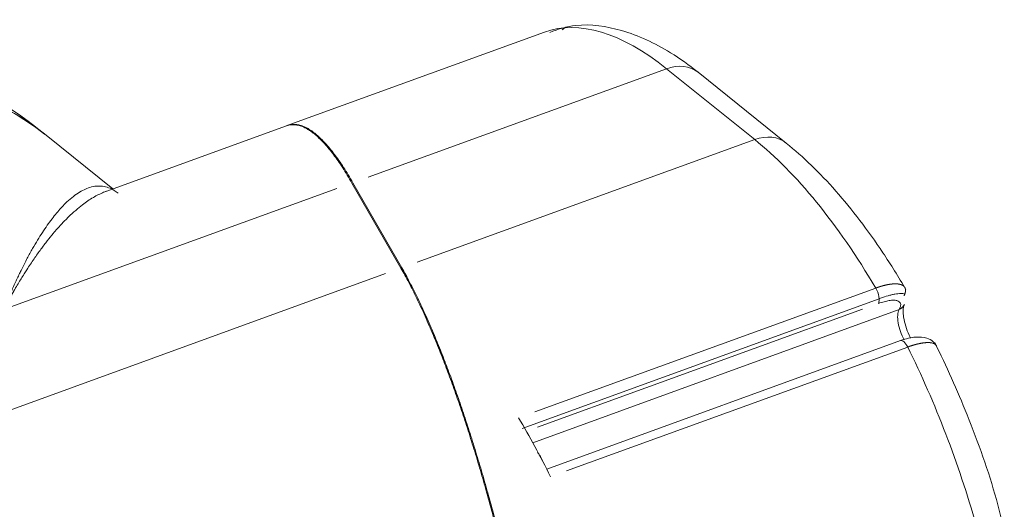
# Model space of a CAD drawing. Header units: millimetres. Extents: x 25069 to 61396, y 8621 to 21558.
# Tile 516 of 656: x 52554 to 52726, y 15777 to 15862. Entities that reach past the tile are written whole.
import ezdxf

# ---------------------------------------------------------------- set-up
doc = ezdxf.new("R2010")
doc.units = ezdxf.units.MM
doc.layers.add('10', color=7, linetype='Continuous')

msp = doc.modelspace()

# ---------------------------------------------------------------- linework, layer by layer
at = {"layer": '10', "color": 7, "linetype": 'Continuous', "lineweight": 15}
for p, q in [((52646.04, 15859.958), (52600.886, 15843.553)), ((52667.381, 15853.551), (52615.21, 15834.597)), ((52682.809, 15841.165), (52667.381, 15853.551)), ((52688.317, 15840.554), (52672.89, 15852.94)), ((52558.642, 15842.14), (52557.067, 15843.405)), ((52601.561, 15843.798), (52569.362, 15832.1)), ((52570.591, 15832.547), (52558.899, 15841.933)), ((52682.809, 15841.165), (52623.761, 15819.713)), ((52620.941, 15818.688), (52612.39, 15833.572)), ((52612.54, 15833.627), (52621.092, 15818.743)), ((52609.72, 15832.602), (52551.48, 15811.443)), ((52618.272, 15817.719), (52522.009, 15782.746)), ((52644.334, 15793.542), (52703.955, 15815.202)), ((52704.556, 15813.343), (52642.114, 15790.657)), ((52708.883, 15812.154), (52708.965, 15812.311)), ((52708.026, 15811.425), (52643.993, 15788.162)), ((52701.621, 15811.486), (52644.821, 15790.85)), ((52708.026, 15811.425), (52708.108, 15811.582)), ((52708.281, 15806.006), (52646.43, 15783.535)), ((52709.538, 15804.89), (52649.917, 15783.23))]:
    msp.add_line(p, q, dxfattribs=at)
for centre, major_axis, ratio, start_param, end_param in [((52672.162, 15788.056), (26.122, -71.902), 0.4144658, 2.5428056, 3.141586), ((52679.005, 15790.542), (26.122, -71.902), 0.4144658, 3.2524326, 3.2754211), ((52509.174, 15783.751), (47.893, 59.654), 0.7517317, 6.283181, 7.1559524), ((52510.749, 15782.486), (-47.893, -59.654), 0.7517317, 3.1415883, 4.0143597), ((52511.007, 15782.28), (-47.893, -59.654), 0.7517317, 3.1415883, 4.0143597), ((52667.881, 15846.702), (5.008, 6.238), 0.7517317, 0.0000122, 0.8911937), ((52683.309, 15834.316), (5.008, 6.238), 0.7517317, 0.0003067, 0.8911937), ((52687.589, 15775.67), (26.122, -71.902), 0.4144658, 1.9961539, 2.5428056), ((52703.527, 15814.169), (0.683, -1.88), 0.4144658, 0.361144, 1.9961539), ((52707.112, 15813.084), (-1.771, 0.929), 0.8513595, 2.4817468, 3.141604), ((52707.194, 15813.24), (-1.771, 0.929), 0.8513595, 2.4817468, 3.141604), ((52709.854, 15808.108), (-1.366, 3.76), 0.4144658, 0.361144, 1.9544715), ((52708.964, 15804.126), (-0.683, 1.88), 0.4144658, 4.9764763, 6.2831612), ((52687.589, 15775.67), (26.122, -71.902), 0.4144658, 1.3953945, 1.8348836), ((52625.148, 15752.985), (26.122, -71.902), 0.4144658, 1.8348836, 1.9961539)]:
    msp.add_ellipse(centre, major_axis=major_axis, ratio=ratio, start_param=start_param, end_param=end_param, dxfattribs=at)
for points, knots in [([(52672.89, 15852.94), (52671.313, 15854.219), (52666.951, 15857.314), (52659.918, 15860.545), (52652.531, 15861.648), (52648.462, 15860.521), (52646.957, 15859.9)], [0, 0, 0, 0, 0.1922877, 0.5243578, 0.8227337, 1, 1, 1, 1]), ([(52709.242, 15814.95), (52707.928, 15817.181), (52704.008, 15823.421), (52697.043, 15832.577), (52691.275, 15838.154), (52688.317, 15840.554)], [0, 0, 0, 0, 0.2069085, 0.6045677, 1, 1, 1, 1]), ([(52551.48, 15811.443), (52551.494, 15811.479), (52551.523, 15811.549), (52551.566, 15811.655), (52551.609, 15811.758), (52551.652, 15811.861), (52551.693, 15811.962), (52551.735, 15812.062), (52551.776, 15812.16), (52551.816, 15812.257), (52551.856, 15812.353), (52551.896, 15812.447), (52551.935, 15812.54), (52551.974, 15812.632), (52552.012, 15812.723), (52552.05, 15812.812), (52552.087, 15812.899), (52552.124, 15812.986), (52552.16, 15813.071), (52552.196, 15813.155), (52552.231, 15813.238), (52552.266, 15813.319), (52552.3, 15813.399), (52552.334, 15813.478), (52552.368, 15813.556), (52552.401, 15813.632), (52552.433, 15813.707), (52552.465, 15813.781), (52552.497, 15813.854), (52552.528, 15813.925), (52552.558, 15813.996), (52552.588, 15814.065), (52552.618, 15814.132), (52552.647, 15814.199), (52552.676, 15814.264), (52552.704, 15814.329), (52552.732, 15814.392), (52552.759, 15814.453), (52552.786, 15814.514), (52552.812, 15814.573), (52552.838, 15814.632), (52552.863, 15814.689), (52552.888, 15814.745), (52552.913, 15814.8), (52552.937, 15814.853), (52552.96, 15814.906), (52552.983, 15814.957), (52553.146, 15815.321), (52553.441, 15815.972), (52553.863, 15816.875), (52554.261, 15817.707), (52554.846, 15818.899), (52555.609, 15820.385), (52556.54, 15822.081), (52557.416, 15823.576), (52558.269, 15824.934), (52559.106, 15826.174), (52559.938, 15827.311), (52560.741, 15828.32), (52561.516, 15829.21), (52562.403, 15830.132), (52563.397, 15831.03), (52564.491, 15831.833), (52565.538, 15832.426), (52566.606, 15832.848), (52567.693, 15833.068), (52568.794, 15833.051), (52569.84, 15832.798), (52570.751, 15832.36), (52571.31, 15831.968), (52571.543, 15831.783)], [0, 0, 0, 0, 0.0022289, 0.0044334, 0.0066135, 0.0087692, 0.0109005, 0.0130075, 0.0150901, 0.0171483, 0.0191821, 0.0211915, 0.0231766, 0.0251373, 0.0270736, 0.0289855, 0.030873, 0.0327362, 0.034575, 0.0363894, 0.0381794, 0.039945, 0.0416863, 0.0434032, 0.0450957, 0.0467638, 0.0484075, 0.0500269, 0.0516218, 0.0531924, 0.0547386, 0.0562605, 0.0577579, 0.059231, 0.0606797, 0.062104, 0.0635039, 0.0648795, 0.0662306, 0.0675574, 0.0688598, 0.0701378, 0.0713915, 0.0726208, 0.0738256, 0.0750061, 0.0761623, 0.077294, 0.0996157, 0.1207353, 0.1406529, 0.1593684, 0.2082317, 0.2542634, 0.2974641, 0.3378347, 0.3799085, 0.4205751, 0.4598358, 0.4976924, 0.5341468, 0.5898407, 0.6434739, 0.6950567, 0.7446006, 0.8022213, 0.8577841, 0.9113177, 0.9628541, 1, 1, 1, 1]), ([(52569.417, 15832.12), (52569.269, 15832.066), (52568.525, 15831.778), (52567.147, 15831.085), (52565.515, 15829.977), (52564.067, 15828.795), (52562.821, 15827.648), (52561.517, 15826.307), (52560.279, 15824.901), (52559.101, 15823.451), (52557.98, 15821.974), (52556.789, 15820.297), (52555.812, 15818.827), (52555.061, 15817.648), (52554.549, 15816.824), (52554.008, 15815.929), (52553.618, 15815.268), (52553.388, 15814.873), (52553.327, 15814.768), (52553.263, 15814.658), (52553.197, 15814.544), (52553.129, 15814.425), (52553.058, 15814.301), (52552.985, 15814.173), (52552.909, 15814.04), (52552.831, 15813.902), (52552.75, 15813.759), (52552.667, 15813.611), (52552.581, 15813.459), (52552.493, 15813.301), (52552.403, 15813.139), (52552.31, 15812.971), (52552.214, 15812.798), (52552.116, 15812.62), (52552.016, 15812.437), (52551.914, 15812.249), (52551.808, 15812.055), (52551.701, 15811.856), (52551.591, 15811.652), (52551.517, 15811.513), (52551.48, 15811.443)], [0, 0, 0, 0, 0.0250887, 0.1259317, 0.2320338, 0.2978624, 0.3668427, 0.4389797, 0.5142777, 0.5723197, 0.6344313, 0.7006138, 0.7708678, 0.7977754, 0.8264116, 0.8567767, 0.8888704, 0.8921597, 0.8955892, 0.8991589, 0.9028688, 0.906719, 0.9107094, 0.91484, 0.9191108, 0.9235219, 0.9280732, 0.9327647, 0.9375964, 0.9425683, 0.9476805, 0.9529329, 0.9583255, 0.9638583, 0.9695314, 0.9753447, 0.9812982, 0.9873919, 0.9936258, 1, 1, 1, 1]), ([(52703.955, 15815.202), (52703.968, 15815.207), (52703.995, 15815.217), (52704.034, 15815.231), (52704.074, 15815.245), (52704.113, 15815.259), (52704.152, 15815.273), (52704.191, 15815.286), (52704.231, 15815.3), (52704.27, 15815.313), (52704.309, 15815.327), (52704.348, 15815.34), (52704.387, 15815.353), (52704.426, 15815.366), (52704.464, 15815.379), (52704.503, 15815.391), (52704.542, 15815.404), (52704.581, 15815.416), (52704.619, 15815.428), (52704.658, 15815.441), (52704.696, 15815.453), (52704.734, 15815.465), (52704.773, 15815.476), (52704.811, 15815.488), (52704.849, 15815.499), (52704.887, 15815.511), (52704.925, 15815.522), (52704.963, 15815.533), (52705.001, 15815.544), (52705.038, 15815.555), (52705.076, 15815.565), (52705.114, 15815.576), (52705.151, 15815.586), (52705.188, 15815.597), (52705.226, 15815.607), (52705.263, 15815.617), (52705.3, 15815.626), (52705.337, 15815.636), (52705.374, 15815.646), (52705.411, 15815.655), (52705.448, 15815.664), (52705.484, 15815.673), (52705.521, 15815.682), (52705.557, 15815.691), (52705.593, 15815.7), (52705.63, 15815.709), (52705.666, 15815.717), (52705.702, 15815.725), (52705.738, 15815.733), (52705.773, 15815.741), (52705.809, 15815.749), (52705.845, 15815.757), (52705.88, 15815.764), (52705.915, 15815.771), (52705.95, 15815.779), (52705.986, 15815.786), (52706.02, 15815.793), (52706.055, 15815.799), (52706.09, 15815.806), (52706.125, 15815.812), (52706.159, 15815.819), (52706.193, 15815.825), (52706.227, 15815.831), (52706.262, 15815.837), (52706.295, 15815.842), (52706.329, 15815.848), (52706.363, 15815.853), (52706.396, 15815.858), (52706.43, 15815.863), (52706.463, 15815.868), (52706.496, 15815.873), (52706.529, 15815.878), (52706.562, 15815.882), (52706.595, 15815.886), (52706.627, 15815.89), (52706.659, 15815.894), (52706.692, 15815.898), (52706.724, 15815.902), (52706.756, 15815.905), (52706.787, 15815.909), (52706.819, 15815.912), (52706.85, 15815.915), (52706.882, 15815.917), (52706.913, 15815.92), (52706.944, 15815.923), (52706.975, 15815.925), (52707.005, 15815.927), (52707.036, 15815.929), (52707.066, 15815.931), (52707.096, 15815.933), (52707.126, 15815.934), (52707.156, 15815.936), (52707.186, 15815.937), (52707.215, 15815.938), (52707.245, 15815.939), (52707.274, 15815.939), (52707.303, 15815.94), (52707.331, 15815.94), (52707.36, 15815.94), (52707.388, 15815.94), (52707.417, 15815.94), (52707.445, 15815.94), (52707.473, 15815.939), (52707.5, 15815.939), (52707.528, 15815.938), (52707.555, 15815.937), (52707.582, 15815.936), (52707.609, 15815.935), (52707.636, 15815.933), (52707.662, 15815.932), (52707.689, 15815.93), (52707.715, 15815.928), (52707.741, 15815.926), (52707.767, 15815.923), (52707.792, 15815.921), (52707.817, 15815.918), (52707.843, 15815.915), (52707.868, 15815.912), (52707.892, 15815.909), (52707.917, 15815.906), (52707.941, 15815.902), (52707.965, 15815.899), (52707.989, 15815.895), (52708.013, 15815.891), (52708.036, 15815.887), (52708.06, 15815.882), (52708.083, 15815.878), (52708.106, 15815.873), (52708.128, 15815.868), (52708.151, 15815.863), (52708.173, 15815.858), (52708.195, 15815.853), (52708.217, 15815.847), (52708.24, 15815.841), (52708.265, 15815.834), (52708.291, 15815.827), (52708.316, 15815.819), (52708.342, 15815.811), (52708.367, 15815.802), (52708.393, 15815.793), (52708.417, 15815.784), (52708.442, 15815.775), (52708.466, 15815.765), (52708.49, 15815.755), (52708.514, 15815.745), (52708.538, 15815.734), (52708.561, 15815.723), (52708.584, 15815.712), (52708.606, 15815.7), (52708.628, 15815.688), (52708.65, 15815.675), (52708.672, 15815.663), (52708.693, 15815.649), (52708.714, 15815.636), (52708.734, 15815.622), (52708.754, 15815.608), (52708.774, 15815.593), (52708.793, 15815.578), (52708.812, 15815.563), (52708.831, 15815.547), (52708.849, 15815.531), (52708.867, 15815.515), (52708.884, 15815.498), (52708.901, 15815.481), (52708.917, 15815.463), (52708.933, 15815.445), (52708.949, 15815.427), (52708.964, 15815.408), (52708.978, 15815.388), (52708.992, 15815.369), (52709.006, 15815.349), (52709.019, 15815.328), (52709.027, 15815.315), (52709.031, 15815.308)], [0, 0, 0, 0, 0.0052004, 0.0104032, 0.0156085, 0.0208162, 0.0260263, 0.0312388, 0.0364538, 0.0416712, 0.046891, 0.0521132, 0.0573379, 0.062565, 0.0677946, 0.0730266, 0.078261, 0.0834978, 0.0887371, 0.0939788, 0.0992229, 0.1044695, 0.1097185, 0.1149699, 0.1202238, 0.1254801, 0.1307388, 0.136, 0.1412636, 0.1465297, 0.1517982, 0.1570691, 0.1623425, 0.1676183, 0.1728965, 0.1781772, 0.1834604, 0.1887459, 0.1940339, 0.1993244, 0.2046173, 0.2099126, 0.2152104, 0.2205106, 0.2258133, 0.2311184, 0.2364259, 0.2417359, 0.2470484, 0.2523633, 0.2576806, 0.2630004, 0.2683226, 0.2736473, 0.2789744, 0.284304, 0.289636, 0.2949705, 0.3003074, 0.3056468, 0.3109886, 0.3163328, 0.3216796, 0.3270287, 0.3323803, 0.3377344, 0.3430909, 0.3484499, 0.3538114, 0.3591752, 0.3645416, 0.3699104, 0.3752816, 0.3806553, 0.3860315, 0.3914101, 0.3967911, 0.4021747, 0.4075607, 0.4129491, 0.41834, 0.4237333, 0.4291291, 0.4345274, 0.4399281, 0.4453313, 0.450737, 0.4561451, 0.4615557, 0.4669687, 0.4723842, 0.4778021, 0.4832225, 0.4886454, 0.4940707, 0.4994985, 0.5049288, 0.5103615, 0.5157967, 0.5212344, 0.5266745, 0.532117, 0.5375621, 0.5430096, 0.5484596, 0.553912, 0.5593669, 0.5648243, 0.5702841, 0.5757464, 0.5812112, 0.5866784, 0.5921481, 0.5976203, 0.603095, 0.6085721, 0.6140517, 0.6195337, 0.6250182, 0.6305052, 0.6359947, 0.6414866, 0.646981, 0.6524779, 0.6579772, 0.663479, 0.6689833, 0.6744901, 0.6799993, 0.685511, 0.6910251, 0.6965418, 0.7020609, 0.7075825, 0.7143993, 0.7212523, 0.7281412, 0.7350663, 0.7420274, 0.7490246, 0.7560579, 0.7631272, 0.7702327, 0.7773742, 0.7845517, 0.7917654, 0.7990151, 0.8063009, 0.8136228, 0.8209807, 0.8283747, 0.8358048, 0.843271, 0.8507733, 0.8583116, 0.865886, 0.8734965, 0.8811431, 0.8888258, 0.8965445, 0.9042993, 0.9120902, 0.9199171, 0.9277802, 0.9356793, 0.9436145, 0.9515858, 0.9595931, 0.9676366, 0.9757161, 0.9838317, 0.9919833, 1, 1, 1, 1]), ([(52709.045, 15814.193), (52708.835, 15814.23), (52708.596, 15814.246), (52708.017, 15814.234), (52707.674, 15814.199), (52707.12, 15814.105), (52706.929, 15814.066), (52706.531, 15813.975), (52706.324, 15813.922), (52705.694, 15813.744), (52705.259, 15813.601), (52704.726, 15813.403), (52704.641, 15813.371), (52704.556, 15813.338)], [0, 0, 0, 0, 0.212612, 0.212612, 0.4597336, 0.4597336, 0.5832943, 0.5832943, 0.7068551, 0.7068551, 0.9539766, 0.9539766, 1, 1, 1, 1]), ([(52709.031, 15815.308), (52709.031, 15815.308), (52709.035, 15815.3), (52709.043, 15815.286), (52709.055, 15815.264), (52709.066, 15815.242), (52709.076, 15815.219), (52709.086, 15815.196), (52709.095, 15815.173), (52709.104, 15815.149), (52709.112, 15815.125), (52709.119, 15815.1), (52709.126, 15815.074), (52709.132, 15815.049), (52709.138, 15815.023), (52709.143, 15814.996), (52709.148, 15814.969), (52709.151, 15814.942), (52709.155, 15814.914), (52709.157, 15814.885), (52709.159, 15814.856), (52709.16, 15814.827), (52709.16, 15814.797), (52709.16, 15814.767), (52709.159, 15814.737), (52709.158, 15814.705), (52709.155, 15814.674), (52709.152, 15814.642), (52709.148, 15814.609), (52709.144, 15814.576), (52709.138, 15814.543), (52709.132, 15814.509), (52709.125, 15814.475), (52709.118, 15814.44), (52709.109, 15814.404), (52709.1, 15814.369), (52709.09, 15814.332), (52709.079, 15814.296), (52709.068, 15814.259), (52709.055, 15814.221), (52709.042, 15814.183), (52709.028, 15814.144), (52709.013, 15814.105), (52708.997, 15814.066), (52708.98, 15814.026), (52708.963, 15813.986), (52708.944, 15813.945), (52708.925, 15813.903), (52708.911, 15813.876), (52708.904, 15813.862)], [0, 0, 0, 0, 0.0004115, 0.0201897, 0.0400546, 0.0600062, 0.0800447, 0.1001699, 0.1203818, 0.1406806, 0.1610661, 0.1815383, 0.2020974, 0.2227432, 0.2434757, 0.264295, 0.2852011, 0.3061939, 0.3272735, 0.3484399, 0.369693, 0.3910328, 0.4124595, 0.4339728, 0.455573, 0.4772599, 0.4990335, 0.5208939, 0.542841, 0.5648749, 0.5869956, 0.609203, 0.6314971, 0.653878, 0.6763456, 0.6989, 0.7215411, 0.744269, 0.7670835, 0.7899849, 0.812973, 0.8360478, 0.8592093, 0.8824576, 0.9057926, 0.9292144, 0.9527228, 0.9763181, 1, 1, 1, 1]), ([(52708.108, 15811.582), (52708.205, 15811.766), (52708.267, 15811.936), (52708.324, 15812.248), (52708.318, 15812.388), (52708.258, 15812.57), (52708.23, 15812.627), (52708.156, 15812.73), (52708.11, 15812.778), (52707.949, 15812.904), (52707.811, 15812.968), (52707.473, 15813.054), (52707.271, 15813.076), (52706.819, 15813.076), (52706.57, 15813.054), (52706.159, 15812.99), (52706.015, 15812.963), (52705.72, 15812.899), (52705.569, 15812.862), (52705.105, 15812.737), (52704.781, 15812.634), (52704.442, 15812.51)], [0, 0, 0, 0, 0.125, 0.125, 0.25, 0.25, 0.3125, 0.3125, 0.375, 0.375, 0.5, 0.5, 0.625, 0.625, 0.75, 0.75, 0.8125, 0.8125, 0.875, 0.875, 1, 1, 1, 1]), ([(52710.054, 15806.451), (52709.966, 15806.619), (52709.643, 15807.271), (52709.159, 15808.528), (52708.807, 15810.053), (52708.715, 15811.239), (52708.811, 15811.976), (52708.856, 15812.136), (52708.883, 15812.154)], [0, 0, 0, 0, 0.0774978, 0.290965, 0.5104935, 0.6957142, 0.8527878, 1, 1, 1, 1]), ([(52714.571, 15805.061), (52714.421, 15805.355), (52713.976, 15805.972), (52712.831, 15806.575), (52711.28, 15806.702), (52709.667, 15806.446), (52708.766, 15806.181), (52708.291, 15806.009)], [0, 0, 0, 0, 0.1559836, 0.3805682, 0.6661683, 0.8285436, 1, 1, 1, 1]), ([(52714.6, 15804.984), (52714.58, 15805.048), (52714.525, 15805.166), (52714.397, 15805.317), (52714.229, 15805.439), (52714.025, 15805.535), (52713.855, 15805.585), (52713.744, 15805.609), (52713.707, 15805.617), (52713.668, 15805.624), (52713.629, 15805.63), (52713.59, 15805.636), (52713.549, 15805.642), (52713.508, 15805.647), (52713.466, 15805.651), (52713.424, 15805.655), (52713.381, 15805.659), (52713.337, 15805.662), (52713.293, 15805.664), (52713.248, 15805.666), (52713.203, 15805.668), (52713.157, 15805.669), (52713.11, 15805.669), (52713.062, 15805.669), (52713.014, 15805.669), (52712.966, 15805.668), (52712.917, 15805.667), (52712.867, 15805.665), (52712.817, 15805.662), (52712.766, 15805.659), (52712.715, 15805.656), (52712.663, 15805.652), (52712.61, 15805.648), (52712.557, 15805.643), (52712.504, 15805.638), (52712.45, 15805.632), (52712.395, 15805.626), (52712.34, 15805.619), (52712.285, 15805.612), (52712.229, 15805.604), (52712.172, 15805.596), (52712.115, 15805.587), (52712.058, 15805.578), (52712, 15805.569), (52711.942, 15805.559), (52711.883, 15805.548), (52711.824, 15805.537), (52711.764, 15805.526), (52711.704, 15805.514), (52711.643, 15805.502), (52711.583, 15805.489), (52711.521, 15805.476), (52711.46, 15805.463), (52711.398, 15805.449), (52711.335, 15805.434), (52711.272, 15805.419), (52711.209, 15805.404), (52711.146, 15805.388), (52711.082, 15805.372), (52711.018, 15805.356), (52710.953, 15805.339), (52710.889, 15805.321), (52710.823, 15805.303), (52710.758, 15805.285), (52710.692, 15805.267), (52710.626, 15805.247), (52710.56, 15805.228), (52710.494, 15805.208), (52710.427, 15805.188), (52710.36, 15805.167), (52710.293, 15805.146), (52710.225, 15805.125), (52710.157, 15805.103), (52710.089, 15805.081), (52710.021, 15805.058), (52709.953, 15805.035), (52709.884, 15805.012), (52709.815, 15804.989), (52709.746, 15804.964), (52709.677, 15804.94), (52709.608, 15804.915), (52709.561, 15804.899), (52709.538, 15804.89)], [0, 0, 0, 0, 0.0696275, 0.1377599, 0.2043765, 0.2694776, 0.3330637, 0.3422261, 0.3513811, 0.3605287, 0.3696689, 0.3788017, 0.3879272, 0.3970453, 0.4061561, 0.4152595, 0.4243555, 0.4334442, 0.4425255, 0.4515995, 0.4606661, 0.4697254, 0.4787773, 0.4878219, 0.4968592, 0.5058891, 0.5149118, 0.5239271, 0.5329351, 0.5419357, 0.5509291, 0.5599152, 0.5688939, 0.5778654, 0.5868295, 0.5957864, 0.604736, 0.6136783, 0.6226134, 0.6315411, 0.6404616, 0.6493748, 0.6582808, 0.6671795, 0.676071, 0.6849552, 0.6938321, 0.7027019, 0.7115644, 0.7204196, 0.7292677, 0.7381085, 0.7469421, 0.7557685, 0.7645877, 0.7733997, 0.7822045, 0.7910021, 0.7997925, 0.8085757, 0.8173518, 0.8261207, 0.8348824, 0.8436369, 0.8523843, 0.8611246, 0.8698577, 0.8785836, 0.8873025, 0.8960141, 0.9047187, 0.9134161, 0.9221065, 0.9307897, 0.9394658, 0.9481348, 0.9567967, 0.9654515, 0.9740993, 0.9827399, 0.9913735, 1, 1, 1, 1]), ([(52726.431, 15772.589), (52726.021, 15774.47), (52724.364, 15781.288), (52720.248, 15792.657), (52716.319, 15801.546), (52714.273, 15805.665)], [0, 0, 0, 0, 0.1670063, 0.6074061, 1, 1, 1, 1]), ([(52645.686, 15785.023), (52645.683, 15785.033), (52645.581, 15785.362), (52645.278, 15785.871), (52644.971, 15786.276), (52644.835, 15786.422)], [0, 0, 0, 0, 0.0179676, 0.5850592, 1, 1, 1, 1])]:
    msp.add_open_spline(points, degree=3, knots=knots, dxfattribs=at)
for points, weights in [([(52612.39, 15833.572), (52607.973, 15841.259), (52604.033, 15844.702), (52600.925, 15843.568)], [1, 0.968205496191, 0.966006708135, 0.993403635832]), ([(52612.54, 15833.627), (52608.123, 15841.315), (52604.184, 15844.756), (52601.077, 15843.623)], [1, 0.968721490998, 0.967055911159, 0.995003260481]), ([(52643.639, 15745.5), (52638.244, 15776.003), (52629.774, 15803.314), (52620.941, 15818.688)], [1, 0.893263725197, 0.893263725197, 1]), ([(52643.836, 15745.293), (52638.448, 15775.889), (52629.955, 15803.317), (52621.092, 15818.743)], [1, 0.892635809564, 0.892635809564, 1])]:
    msp.add_rational_spline(points, weights, degree=3, dxfattribs=at)

doc.saveas('drawing.dxf')
